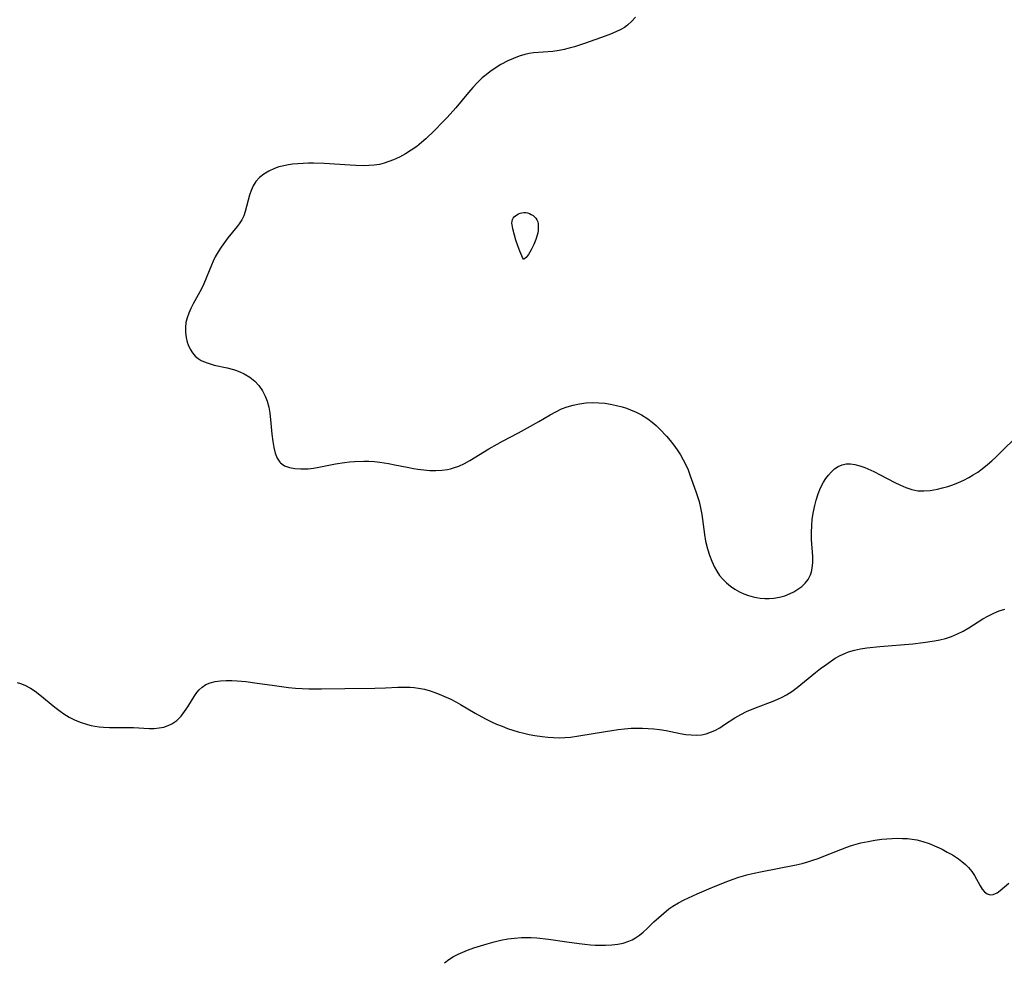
# Model space of a CAD drawing. Header units: metres. Extents: x 1073367 to 1082519, y 1569854 to 1574957.
# Tile 298 of 656: x 1077038 to 1077313, y 1572256 to 1572519. Entities that reach past the tile are written whole.
import ezdxf

# ---------------------------------------------------------------- set-up
doc = ezdxf.new("R2010")
doc.units = ezdxf.units.M
doc.layers.add('CGG_CurvaNivelLidar_v1', color=253, linetype='Continuous', lineweight=30)

msp = doc.modelspace()

# ---------------------------------------------------------------- linework, layer by layer
at = {"layer": 'CGG_CurvaNivelLidar_v1'}
for p, q in [((1077208.7127, 1572518.8318, 70.5), (1077207.5545, 1572517.7964, 70.5)), ((1077209.7626, 1572519.9974, 70.5), (1077208.7127, 1572518.8318, 70.5)), ((1077205.6972, 1572516.5698, 70.5), (1077204.2838, 1572515.855, 70.5)), ((1077206.6527, 1572517.1481, 70.5), (1077205.6972, 1572516.5698, 70.5)), ((1077207.5545, 1572517.7964, 70.5), (1077206.6527, 1572517.1481, 70.5)), ((1077201.2871, 1572514.6407, 70.5), (1077195.7636, 1572512.6828, 70.5)), ((1077202.8071, 1572515.2222, 70.5), (1077201.2871, 1572514.6407, 70.5)), ((1077204.2838, 1572515.855, 70.5), (1077202.8071, 1572515.2222, 70.5)), ((1077188.4102, 1572510.6777, 70.5), (1077186.6355, 1572510.4403, 70.5)), ((1077189.8346, 1572510.9502, 70.5), (1077188.4102, 1572510.6777, 70.5)), ((1077191.2511, 1572511.289, 70.5), (1077189.8346, 1572510.9502, 70.5)), ((1077192.7626, 1572511.7125, 70.5), (1077191.2511, 1572511.289, 70.5)), ((1077195.7636, 1572512.6828, 70.5), (1077192.7626, 1572511.7125, 70.5)), ((1077175.6842, 1572508.4585, 70.5), (1077174.1432, 1572507.7489, 70.5)), ((1077177.2473, 1572509.0783, 70.5), (1077175.6842, 1572508.4585, 70.5)), ((1077178.8445, 1572509.5669, 70.5), (1077177.2473, 1572509.0783, 70.5)), ((1077180.0569, 1572509.8229, 70.5), (1077178.8445, 1572509.5669, 70.5)), ((1077181.2892, 1572510.0005, 70.5), (1077180.0569, 1572509.8229, 70.5)), ((1077186.6355, 1572510.4403, 70.5), (1077181.2892, 1572510.0005, 70.5)), ((1077170.5581, 1572505.7785, 70.5), (1077169.0211, 1572504.7213, 70.5)), ((1077172.1571, 1572506.7257, 70.5), (1077170.5581, 1572505.7785, 70.5)), ((1077174.1432, 1572507.7489, 70.5), (1077172.1571, 1572506.7257, 70.5)), ((1077166.956, 1572502.9938, 70.5), (1077165.6322, 1572501.6894, 70.5)), ((1077167.9984, 1572503.9122, 70.5), (1077166.956, 1572502.9938, 70.5)), ((1077169.0211, 1572504.7213, 70.5), (1077167.9984, 1572503.9122, 70.5)), ((1077164.3601, 1572500.3143, 70.5), (1077163.1199, 1572498.8931, 70.5)), ((1077165.6322, 1572501.6894, 70.5), (1077164.3601, 1572500.3143, 70.5)), ((1077163.1199, 1572498.8931, 70.5), (1077159.5583, 1572494.6848, 70.5)), ((1077159.5583, 1572494.6848, 70.5), (1077157.1432, 1572491.9891, 70.5)), ((1077157.1432, 1572491.9891, 70.5), (1077155.9771, 1572490.7537, 70.5)), ((1077155.9771, 1572490.7537, 70.5), (1077153.6007, 1572488.3342, 70.5)), ((1077151.1896, 1572486.0248, 70.5), (1077149.9475, 1572484.9274, 70.5)), ((1077153.6007, 1572488.3342, 70.5), (1077151.1896, 1572486.0248, 70.5)), ((1077148.668, 1572483.889, 70.5), (1077147.1242, 1572482.7836, 70.5)), ((1077149.9475, 1572484.9274, 70.5), (1077148.668, 1572483.889, 70.5)), ((1077143.8661, 1572480.8982, 70.5), (1077142.1723, 1572480.1139, 70.5)), ((1077145.5198, 1572481.7891, 70.5), (1077143.8661, 1572480.8982, 70.5)), ((1077147.1242, 1572482.7836, 70.5), (1077145.5198, 1572481.7891, 70.5)), ((1077108.8516, 1572477.6946, 70.5), (1077107.292, 1572476.9953, 70.5)), ((1077110.1308, 1572478.1189, 70.5), (1077108.8516, 1572477.6946, 70.5)), ((1077111.4619, 1572478.4545, 70.5), (1077110.1308, 1572478.1189, 70.5)), ((1077112.8336, 1572478.7113, 70.5), (1077111.4619, 1572478.4545, 70.5)), ((1077113.9627, 1572478.8673, 70.5), (1077112.8336, 1572478.7113, 70.5)), ((1077115.411, 1572479.013, 70.5), (1077113.9627, 1572478.8673, 70.5)), ((1077116.8787, 1572479.1077, 70.5), (1077115.411, 1572479.013, 70.5)), ((1077118.3604, 1572479.1533, 70.5), (1077116.8787, 1572479.1077, 70.5)), ((1077119.8219, 1572479.1521, 70.5), (1077118.3604, 1572479.1533, 70.5)), ((1077122.7614, 1572479.0516, 70.5), (1077119.8219, 1572479.1521, 70.5)), ((1077130.0368, 1572478.5986, 70.5), (1077122.7614, 1572479.0516, 70.5)), ((1077131.6406, 1572478.5244, 70.5), (1077130.0368, 1572478.5986, 70.5)), ((1077133.7721, 1572478.4799, 70.5), (1077131.6406, 1572478.5244, 70.5)), ((1077135.2837, 1572478.5125, 70.5), (1077133.7721, 1572478.4799, 70.5)), ((1077136.7749, 1572478.6276, 70.5), (1077135.2837, 1572478.5125, 70.5)), ((1077138.2398, 1572478.8523, 70.5), (1077136.7749, 1572478.6276, 70.5)), ((1077139.5741, 1572479.1791, 70.5), (1077138.2398, 1572478.8523, 70.5)), ((1077140.8838, 1572479.6058, 70.5), (1077139.5741, 1572479.1791, 70.5)), ((1077142.1723, 1572480.1139, 70.5), (1077140.8838, 1572479.6058, 70.5)), ((1077104.7037, 1572475.1591, 70.5), (1077103.7048, 1572474.0573, 70.5)), ((1077105.871, 1572476.1245, 70.5), (1077104.7037, 1572475.1591, 70.5)), ((1077107.292, 1572476.9953, 70.5), (1077105.871, 1572476.1245, 70.5)), ((1077102.9009, 1572472.8308, 70.5), (1077102.3434, 1572471.5905, 70.5)), ((1077103.7048, 1572474.0573, 70.5), (1077102.9009, 1572472.8308, 70.5)), ((1077101.9107, 1572470.2801, 70.5), (1077100.7025, 1572465.654, 70.5)), ((1077102.3434, 1572471.5905, 70.5), (1077101.9107, 1572470.2801, 70.5)), ((1077100.2821, 1572464.4333, 70.5), (1077099.7387, 1572463.3109, 70.5)), ((1077100.7025, 1572465.654, 70.5), (1077100.2821, 1572464.4333, 70.5)), ((1077175.3826, 1572463.3947, 70.5), (1077175.596, 1572463.7869, 70.5)), ((1077175.596, 1572463.7869, 70.5), (1077175.8924, 1572464.1406, 70.5)), ((1077175.8924, 1572464.1406, 70.5), (1077176.2516, 1572464.4586, 70.5)), ((1077176.2516, 1572464.4586, 70.5), (1077176.6577, 1572464.741, 70.5)), ((1077176.6577, 1572464.741, 70.5), (1077177.0983, 1572464.9846, 70.5)), ((1077177.0983, 1572464.9846, 70.5), (1077177.5651, 1572465.1836, 70.5)), ((1077177.5651, 1572465.1836, 70.5), (1077178.0497, 1572465.3267, 70.5)), ((1077178.0497, 1572465.3267, 70.5), (1077178.5466, 1572465.3992, 70.5)), ((1077178.5466, 1572465.3992, 70.5), (1077179.0867, 1572465.3844, 70.5)), ((1077179.0867, 1572465.3844, 70.5), (1077179.6249, 1572465.2843, 70.5)), ((1077179.6249, 1572465.2843, 70.5), (1077180.1507, 1572465.1107, 70.5)), ((1077180.1507, 1572465.1107, 70.5), (1077180.6625, 1572464.866, 70.5)), ((1077180.6625, 1572464.866, 70.5), (1077181.1411, 1572464.5635, 70.5)), ((1077181.1411, 1572464.5635, 70.5), (1077181.5755, 1572464.2105, 70.5)), ((1077181.5755, 1572464.2105, 70.5), (1077181.9507, 1572463.8094, 70.5)), ((1077181.9507, 1572463.8094, 70.5), (1077182.2468, 1572463.358, 70.5)), ((1077098.494, 1572461.4529, 70.5), (1077095.9008, 1572458.2886, 70.5)), ((1077099.0668, 1572462.2342, 70.5), (1077098.494, 1572461.4529, 70.5)), ((1077099.7387, 1572463.3109, 70.5), (1077099.0668, 1572462.2342, 70.5)), ((1077175.2394, 1572462.442, 70.5), (1077175.2653, 1572462.9371, 70.5)), ((1077175.2813, 1572461.9185, 70.5), (1077175.2394, 1572462.442, 70.5)), ((1077175.2653, 1572462.9371, 70.5), (1077175.3826, 1572463.3947, 70.5)), ((1077175.494, 1572460.8112, 70.5), (1077175.2813, 1572461.9185, 70.5)), ((1077182.2468, 1572463.358, 70.5), (1077182.4552, 1572462.8244, 70.5)), ((1077182.4552, 1572462.8244, 70.5), (1077182.5726, 1572462.2454, 70.5)), ((1077182.5726, 1572462.2454, 70.5), (1077182.6188, 1572461.635, 70.5)), ((1077182.6188, 1572461.635, 70.5), (1077182.6069, 1572461.0041, 70.5)), ((1077095.9008, 1572458.2886, 70.5), (1077094.9181, 1572457.0367, 70.5)), ((1077175.9649, 1572459.0336, 70.5), (1077175.494, 1572460.8112, 70.5)), ((1077176.3781, 1572457.6756, 70.5), (1077175.9649, 1572459.0336, 70.5)), ((1077182.2845, 1572459.0955, 70.5), (1077181.896, 1572457.8637, 70.5)), ((1077182.4342, 1572459.7143, 70.5), (1077182.2845, 1572459.0955, 70.5)), ((1077182.5445, 1572460.3615, 70.5), (1077182.4342, 1572459.7143, 70.5)), ((1077182.6069, 1572461.0041, 70.5), (1077182.5445, 1572460.3615, 70.5)), ((1077093.9961, 1572455.7461, 70.5), (1077093.1384, 1572454.4007, 70.5)), ((1077094.9181, 1572457.0367, 70.5), (1077093.9961, 1572455.7461, 70.5)), ((1077176.9062, 1572456.1036, 70.5), (1077176.3781, 1572457.6756, 70.5)), ((1077177.4747, 1572454.5605, 70.5), (1077176.9062, 1572456.1036, 70.5)), ((1077181.3404, 1572456.4827, 70.5), (1077180.644, 1572455.0011, 70.5)), ((1077181.896, 1572457.8637, 70.5), (1077181.3404, 1572456.4827, 70.5)), ((1077092.3608, 1572453.0017, 70.5), (1077091.7963, 1572451.8288, 70.5)), ((1077093.1384, 1572454.4007, 70.5), (1077092.3608, 1572453.0017, 70.5)), ((1077178.0146, 1572453.2706, 70.5), (1077177.4747, 1572454.5605, 70.5)), ((1077178.2419, 1572452.8006, 70.5), (1077178.0146, 1572453.2706, 70.5)), ((1077178.5, 1572452.3849, 70.5), (1077178.2419, 1572452.8006, 70.5)), ((1077179.2201, 1572452.8387, 70.5), (1077178.7392, 1572452.4446, 70.5)), ((1077179.5047, 1572453.1542, 70.5), (1077179.2201, 1572452.8387, 70.5)), ((1077179.8907, 1572453.6799, 70.5), (1077179.5047, 1572453.1542, 70.5)), ((1077180.273, 1572454.3058, 70.5), (1077179.8907, 1572453.6799, 70.5)), ((1077180.644, 1572455.0011, 70.5), (1077180.273, 1572454.3058, 70.5)), ((1077091.2746, 1572450.631, 70.5), (1077089.1574, 1572445.4931, 70.5)), ((1077091.7963, 1572451.8288, 70.5), (1077091.2746, 1572450.631, 70.5)), ((1077178.5781, 1572452.3716, 70.5), (1077178.5, 1572452.3849, 70.5)), ((1077178.7392, 1572452.4446, 70.5), (1077178.5781, 1572452.3716, 70.5)), ((1077089.1574, 1572445.4931, 70.5), (1077088.5083, 1572444.1034, 70.5)), ((1077088.0493, 1572443.2202, 70.5), (1077086.1637, 1572439.8971, 70.5)), ((1077088.5083, 1572444.1034, 70.5), (1077088.0493, 1572443.2202, 70.5)), ((1077086.1637, 1572439.8971, 70.5), (1077085.4928, 1572438.6091, 70.5)), ((1077084.913, 1572437.2964, 70.5), (1077084.4671, 1572435.9678, 70.5)), ((1077085.4928, 1572438.6091, 70.5), (1077084.913, 1572437.2964, 70.5)), ((1077084.1594, 1572434.6169, 70.5), (1077084.0014, 1572433.2578, 70.5)), ((1077084.4671, 1572435.9678, 70.5), (1077084.1594, 1572434.6169, 70.5)), ((1077084.0014, 1572433.2578, 70.5), (1077084.008, 1572431.858, 70.5)), ((1077084.008, 1572431.858, 70.5), (1077084.1767, 1572430.483, 70.5)), ((1077084.1767, 1572430.483, 70.5), (1077084.4977, 1572429.153, 70.5)), ((1077084.4977, 1572429.153, 70.5), (1077084.7715, 1572428.362, 70.5)), ((1077084.7715, 1572428.362, 70.5), (1077085.2947, 1572427.2229, 70.5)), ((1077085.2947, 1572427.2229, 70.5), (1077085.952, 1572426.1796, 70.5)), ((1077085.952, 1572426.1796, 70.5), (1077086.7561, 1572425.2604, 70.5)), ((1077086.7561, 1572425.2604, 70.5), (1077087.5324, 1572424.6181, 70.5)), ((1077087.5324, 1572424.6181, 70.5), (1077088.4008, 1572424.0717, 70.5)), ((1077088.4008, 1572424.0717, 70.5), (1077089.0804, 1572423.7304, 70.5)), ((1077089.0804, 1572423.7304, 70.5), (1077090.3273, 1572423.2435, 70.5)), ((1077090.3273, 1572423.2435, 70.5), (1077092.0406, 1572422.7712, 70.5)), ((1077092.0406, 1572422.7712, 70.5), (1077095.6266, 1572422.0114, 70.5)), ((1077095.6266, 1572422.0114, 70.5), (1077097.4084, 1572421.5388, 70.5)), ((1077097.4084, 1572421.5388, 70.5), (1077098.0364, 1572421.3286, 70.5)), ((1077098.0364, 1572421.3286, 70.5), (1077099.2454, 1572420.8499, 70.5)), ((1077099.2454, 1572420.8499, 70.5), (1077100.4123, 1572420.2917, 70.5)), ((1077100.4123, 1572420.2917, 70.5), (1077101.9644, 1572419.3724, 70.5)), ((1077101.9644, 1572419.3724, 70.5), (1077103.3635, 1572418.2723, 70.5)), ((1077103.3635, 1572418.2723, 70.5), (1077104.5289, 1572417.0082, 70.5)), ((1077104.5289, 1572417.0082, 70.5), (1077105.5111, 1572415.5787, 70.5)), ((1077105.5111, 1572415.5787, 70.5), (1077106.3153, 1572414.0186, 70.5)), ((1077106.3153, 1572414.0186, 70.5), (1077106.8306, 1572412.6709, 70.5)), ((1077106.8306, 1572412.6709, 70.5), (1077107.2714, 1572411, 70.5)), ((1077190.6614, 1572411.0957, 70.5), (1077192.3925, 1572411.5875, 70.5)), ((1077192.3925, 1572411.5875, 70.5), (1077194.1626, 1572411.943, 70.5)), ((1077194.1626, 1572411.943, 70.5), (1077195.9592, 1572412.1713, 70.5)), ((1077195.9592, 1572412.1713, 70.5), (1077197.7713, 1572412.2706, 70.5)), ((1077197.7713, 1572412.2706, 70.5), (1077199.5057, 1572412.2328, 70.5)), ((1077199.5057, 1572412.2328, 70.5), (1077201.1658, 1572412.0778, 70.5)), ((1077201.1658, 1572412.0778, 70.5), (1077202.8196, 1572411.8244, 70.5)), ((1077202.8196, 1572411.8244, 70.5), (1077204.4607, 1572411.4828, 70.5)), ((1077107.2714, 1572411, 70.5), (1077107.5739, 1572409.2676, 70.5)), ((1077107.5739, 1572409.2676, 70.5), (1077107.7868, 1572407.4993, 70.5)), ((1077182.7852, 1572406.9736, 70.5), (1077185.9097, 1572408.8298, 70.5)), ((1077185.9097, 1572408.8298, 70.5), (1077187.4867, 1572409.7172, 70.5)), ((1077187.4867, 1572409.7172, 70.5), (1077189.0998, 1572410.501, 70.5)), ((1077189.0998, 1572410.501, 70.5), (1077190.6614, 1572411.0957, 70.5)), ((1077204.4607, 1572411.4828, 70.5), (1077206.0818, 1572411.0563, 70.5)), ((1077206.0818, 1572411.0563, 70.5), (1077207.2358, 1572410.6936, 70.5)), ((1077207.2358, 1572410.6936, 70.5), (1077208.3712, 1572410.2836, 70.5)), ((1077208.3712, 1572410.2836, 70.5), (1077209.9461, 1572409.6146, 70.5)), ((1077209.9461, 1572409.6146, 70.5), (1077211.4637, 1572408.8409, 70.5)), ((1077211.4637, 1572408.8409, 70.5), (1077213.2624, 1572407.7064, 70.5)), ((1077107.7868, 1572407.4993, 70.5), (1077108.1579, 1572403.4506, 70.5)), ((1077179.6242, 1572405.1672, 70.5), (1077182.7852, 1572406.9736, 70.5)), ((1077213.2624, 1572407.7064, 70.5), (1077214.4209, 1572406.814, 70.5)), ((1077214.4209, 1572406.814, 70.5), (1077215.5283, 1572405.8479, 70.5)), ((1077108.1579, 1572403.4506, 70.5), (1077108.4014, 1572401.3474, 70.5)), ((1077172.5649, 1572401.4799, 70.5), (1077177.0666, 1572403.7945, 70.5)), ((1077177.0666, 1572403.7945, 70.5), (1077179.6242, 1572405.1672, 70.5)), ((1077215.5283, 1572405.8479, 70.5), (1077216.5948, 1572404.8261, 70.5)), ((1077216.5948, 1572404.8261, 70.5), (1077218.4163, 1572402.908, 70.5)), ((1077310.4497, 1572397.0158, 70.5), (1077317.7281, 1572404.2283, 70.5)), ((1077108.4014, 1572401.3474, 70.5), (1077108.6799, 1572399.6688, 70.5)), ((1077168.8019, 1572399.3803, 70.5), (1077171.0809, 1572400.6851, 70.5)), ((1077171.0809, 1572400.6851, 70.5), (1077172.5649, 1572401.4799, 70.5)), ((1077218.4163, 1572402.908, 70.5), (1077219.481, 1572401.6652, 70.5)), ((1077219.481, 1572401.6652, 70.5), (1077220.4922, 1572400.3771, 70.5)), ((1077108.6799, 1572399.6688, 70.5), (1077109.0702, 1572398.1136, 70.5)), ((1077109.0702, 1572398.1136, 70.5), (1077109.6232, 1572396.7341, 70.5)), ((1077163.4769, 1572396.1031, 70.5), (1077168.8019, 1572399.3803, 70.5)), ((1077220.4922, 1572400.3771, 70.5), (1077221.4445, 1572399.0472, 70.5)), ((1077221.4445, 1572399.0472, 70.5), (1077222.3288, 1572397.6757, 70.5)), ((1077109.6232, 1572396.7341, 70.5), (1077110.4029, 1572395.5969, 70.5)), ((1077110.4029, 1572395.5969, 70.5), (1077110.4983, 1572395.4976, 70.5)), ((1077110.4983, 1572395.4976, 70.5), (1077110.6171, 1572395.3829, 70.5)), ((1077110.6171, 1572395.3829, 70.5), (1077111.7372, 1572394.623, 70.5)), ((1077121.2745, 1572394.2329, 70.5), (1077125.8965, 1572395.1769, 70.5)), ((1077125.8965, 1572395.1769, 70.5), (1077128.4129, 1572395.563, 70.5)), ((1077128.4129, 1572395.563, 70.5), (1077129.8075, 1572395.704, 70.5)), ((1077129.8075, 1572395.704, 70.5), (1077131.2078, 1572395.7999, 70.5)), ((1077131.2078, 1572395.7999, 70.5), (1077133.8929, 1572395.8748, 70.5)), ((1077133.8929, 1572395.8748, 70.5), (1077135.2356, 1572395.8513, 70.5)), ((1077135.2356, 1572395.8513, 70.5), (1077136.7968, 1572395.7637, 70.5)), ((1077136.7968, 1572395.7637, 70.5), (1077138.3526, 1572395.6107, 70.5)), ((1077138.3526, 1572395.6107, 70.5), (1077139.5741, 1572395.4444, 70.5)), ((1077139.5741, 1572395.4444, 70.5), (1077140.7902, 1572395.2426, 70.5)), ((1077140.7902, 1572395.2426, 70.5), (1077142.5269, 1572394.9045, 70.5)), ((1077160.4338, 1572394.5286, 70.5), (1077161.9702, 1572395.2605, 70.5)), ((1077161.9702, 1572395.2605, 70.5), (1077163.4769, 1572396.1031, 70.5)), ((1077222.3288, 1572397.6757, 70.5), (1077223.1111, 1572396.3056, 70.5)), ((1077223.1111, 1572396.3056, 70.5), (1077223.8182, 1572394.9011, 70.5)), ((1077267.5097, 1572394.9119, 70.5), (1077268.6507, 1572395.1564, 70.5)), ((1077268.6507, 1572395.1564, 70.5), (1077269.8261, 1572395.1704, 70.5)), ((1077269.8261, 1572395.1704, 70.5), (1077271.037, 1572394.9933, 70.5)), ((1077271.037, 1572394.9933, 70.5), (1077272.4533, 1572394.6087, 70.5)), ((1077308.1346, 1572394.9325, 70.5), (1077309.3062, 1572395.9544, 70.5)), ((1077309.3062, 1572395.9544, 70.5), (1077310.4497, 1572397.0158, 70.5)), ((1077111.7372, 1572394.623, 70.5), (1077113.0824, 1572394.122, 70.5)), ((1077113.0824, 1572394.122, 70.5), (1077114.5912, 1572393.8304, 70.5)), ((1077114.5912, 1572393.8304, 70.5), (1077116.2156, 1572393.7159, 70.5)), ((1077116.2156, 1572393.7159, 70.5), (1077118.2956, 1572393.7916, 70.5)), ((1077118.2956, 1572393.7916, 70.5), (1077119.7644, 1572393.9701, 70.5)), ((1077119.7644, 1572393.9701, 70.5), (1077121.2745, 1572394.2329, 70.5)), ((1077142.5269, 1572394.9045, 70.5), (1077145.9796, 1572394.1696, 70.5)), ((1077145.9796, 1572394.1696, 70.5), (1077147.702, 1572393.8363, 70.5)), ((1077147.702, 1572393.8363, 70.5), (1077148.9282, 1572393.6378, 70.5)), ((1077148.9282, 1572393.6378, 70.5), (1077150.6202, 1572393.4346, 70.5)), ((1077150.6202, 1572393.4346, 70.5), (1077152.3065, 1572393.3171, 70.5)), ((1077152.3065, 1572393.3171, 70.5), (1077153.98, 1572393.2922, 70.5)), ((1077153.98, 1572393.2922, 70.5), (1077155.6326, 1572393.3737, 70.5)), ((1077155.6326, 1572393.3737, 70.5), (1077157.2548, 1572393.5826, 70.5)), ((1077157.2548, 1572393.5826, 70.5), (1077158.1231, 1572393.7613, 70.5)), ((1077158.1231, 1572393.7613, 70.5), (1077158.9492, 1572393.9859, 70.5)), ((1077158.9492, 1572393.9859, 70.5), (1077160.4338, 1572394.5286, 70.5)), ((1077223.8182, 1572394.9011, 70.5), (1077224.4475, 1572393.4672, 70.5)), ((1077224.4475, 1572393.4672, 70.5), (1077225.0665, 1572391.8312, 70.5)), ((1077263.6584, 1572391.9782, 70.5), (1077264.4218, 1572392.8496, 70.5)), ((1077264.4218, 1572392.8496, 70.5), (1077265.3872, 1572393.7384, 70.5)), ((1077265.3872, 1572393.7384, 70.5), (1077266.4334, 1572394.4455, 70.5)), ((1077266.4334, 1572394.4455, 70.5), (1077267.5097, 1572394.9119, 70.5)), ((1077272.4533, 1572394.6087, 70.5), (1077273.8948, 1572394.0802, 70.5)), ((1077273.8948, 1572394.0802, 70.5), (1077276.333, 1572392.9967, 70.5)), ((1077276.333, 1572392.9967, 70.5), (1077278.1757, 1572392.0872, 70.5)), ((1077304.1579, 1572392.0417, 70.5), (1077305.4127, 1572392.8618, 70.5)), ((1077305.4127, 1572392.8618, 70.5), (1077306.6343, 1572393.7398, 70.5)), ((1077306.6343, 1572393.7398, 70.5), (1077308.1346, 1572394.9325, 70.5)), ((1077225.0665, 1572391.8312, 70.5), (1077226.6478, 1572387.4319, 70.5)), ((1077261.5058, 1572388.4187, 70.5), (1077262.303, 1572389.9811, 70.5)), ((1077262.303, 1572389.9811, 70.5), (1077262.9504, 1572391.0183, 70.5)), ((1077262.9504, 1572391.0183, 70.5), (1077263.6584, 1572391.9782, 70.5)), ((1077278.1757, 1572392.0872, 70.5), (1077282.2729, 1572389.9336, 70.5)), ((1077282.2729, 1572389.9336, 70.5), (1077283.6605, 1572389.2533, 70.5)), ((1077298.4304, 1572389.3152, 70.5), (1077300.0057, 1572389.914, 70.5)), ((1077300.0057, 1572389.914, 70.5), (1077301.5507, 1572390.5995, 70.5)), ((1077301.5507, 1572390.5995, 70.5), (1077302.8707, 1572391.2847, 70.5)), ((1077302.8707, 1572391.2847, 70.5), (1077304.1579, 1572392.0417, 70.5)), ((1077226.6478, 1572387.4319, 70.5), (1077227.1207, 1572386.044, 70.5)), ((1077260.2424, 1572385.0222, 70.5), (1077260.8225, 1572386.7566, 70.5)), ((1077260.8225, 1572386.7566, 70.5), (1077261.5058, 1572388.4187, 70.5)), ((1077283.6605, 1572389.2533, 70.5), (1077285.3136, 1572388.5435, 70.5)), ((1077285.3136, 1572388.5435, 70.5), (1077286.9815, 1572387.9863, 70.5)), ((1077286.9815, 1572387.9863, 70.5), (1077288.6688, 1572387.6429, 70.5)), ((1077288.6688, 1572387.6429, 70.5), (1077290.387, 1572387.5625, 70.5)), ((1077290.387, 1572387.5625, 70.5), (1077292.1223, 1572387.7036, 70.5)), ((1077292.1223, 1572387.7036, 70.5), (1077293.1317, 1572387.8642, 70.5)), ((1077293.1317, 1572387.8642, 70.5), (1077294.1437, 1572388.0702, 70.5)), ((1077294.1437, 1572388.0702, 70.5), (1077295.5759, 1572388.4238, 70.5)), ((1077295.5759, 1572388.4238, 70.5), (1077297.0067, 1572388.8408, 70.5)), ((1077297.0067, 1572388.8408, 70.5), (1077298.4304, 1572389.3152, 70.5)), ((1077227.1207, 1572386.044, 70.5), (1077227.5424, 1572384.6364, 70.5)), ((1077227.5424, 1572384.6364, 70.5), (1077227.9701, 1572382.8189, 70.5)), ((1077259.8389, 1572383.5393, 70.5), (1077260.2424, 1572385.0222, 70.5)), ((1077227.9701, 1572382.8189, 70.5), (1077228.2878, 1572380.9826, 70.5)), ((1077259.1761, 1572379.6269, 70.5), (1077259.3984, 1572381.3204, 70.5)), ((1077259.3984, 1572381.3204, 70.5), (1077259.8389, 1572383.5393, 70.5)), ((1077228.2878, 1572380.9826, 70.5), (1077229.0281, 1572375.3888, 70.5)), ((1077259.0335, 1572377.9215, 70.5), (1077259.1761, 1572379.6269, 70.5)), ((1077258.96, 1572375.9553, 70.5), (1077259.0335, 1572377.9215, 70.5)), ((1077258.9835, 1572374.0024, 70.5), (1077258.96, 1572375.9553, 70.5)), ((1077229.0281, 1572375.3888, 70.5), (1077229.3485, 1572373.5367, 70.5)), ((1077229.3485, 1572373.5367, 70.5), (1077229.8654, 1572371.381, 70.5)), ((1077259.289, 1572369.22, 70.5), (1077258.9835, 1572374.0024, 70.5)), ((1077229.8654, 1572371.381, 70.5), (1077230.4097, 1572369.6343, 70.5)), ((1077230.4097, 1572369.6343, 70.5), (1077231.0579, 1572367.9377, 70.5)), ((1077231.0579, 1572367.9377, 70.5), (1077231.818, 1572366.3083, 70.5)), ((1077259.1794, 1572365.9431, 70.5), (1077259.3118, 1572367.5468, 70.5)), ((1077259.3118, 1572367.5468, 70.5), (1077259.289, 1572369.22, 70.5)), ((1077231.818, 1572366.3083, 70.5), (1077232.4946, 1572365.1073, 70.5)), ((1077232.4946, 1572365.1073, 70.5), (1077233.2622, 1572363.9759, 70.5)), ((1077258.6854, 1572364.0771, 70.5), (1077258.9842, 1572364.9869, 70.5)), ((1077258.9842, 1572364.9869, 70.5), (1077259.1794, 1572365.9431, 70.5)), ((1077233.2622, 1572363.9759, 70.5), (1077234.1695, 1572362.888, 70.5)), ((1077234.1695, 1572362.888, 70.5), (1077235.1772, 1572361.892, 70.5)), ((1077257.1863, 1572361.7631, 70.5), (1077258.0309, 1572362.8281, 70.5)), ((1077258.0309, 1572362.8281, 70.5), (1077258.6854, 1572364.0771, 70.5)), ((1077235.1772, 1572361.892, 70.5), (1077236.2728, 1572360.9892, 70.5)), ((1077236.2728, 1572360.9892, 70.5), (1077237.5283, 1572360.1329, 70.5)), ((1077237.5283, 1572360.1329, 70.5), (1077238.8566, 1572359.387, 70.5)), ((1077238.8566, 1572359.387, 70.5), (1077240.0899, 1572358.8178, 70.5)), ((1077252.9667, 1572358.8833, 70.5), (1077253.9955, 1572359.393, 70.5)), ((1077253.9955, 1572359.393, 70.5), (1077255.1635, 1572360.0893, 70.5)), ((1077255.1635, 1572360.0893, 70.5), (1077256.2359, 1572360.8772, 70.5)), ((1077256.2359, 1572360.8772, 70.5), (1077257.1863, 1572361.7631, 70.5)), ((1077240.0899, 1572358.8178, 70.5), (1077241.3609, 1572358.3422, 70.5)), ((1077241.3609, 1572358.3422, 70.5), (1077242.662, 1572357.9686, 70.5)), ((1077242.662, 1572357.9686, 70.5), (1077243.6291, 1572357.7648, 70.5)), ((1077243.6291, 1572357.7648, 70.5), (1077244.6042, 1572357.6161, 70.5)), ((1077244.6042, 1572357.6161, 70.5), (1077245.8782, 1572357.4996, 70.5)), ((1077245.8782, 1572357.4996, 70.5), (1077247.1494, 1572357.4777, 70.5)), ((1077247.1494, 1572357.4777, 70.5), (1077248.4091, 1572357.5648, 70.5)), ((1077248.4091, 1572357.5648, 70.5), (1077249.9771, 1572357.8471, 70.5)), ((1077249.9771, 1572357.8471, 70.5), (1077251.5011, 1572358.2959, 70.5)), ((1077251.5011, 1572358.2959, 70.5), (1077252.9667, 1572358.8833, 70.5)), ((1077309.9161, 1572353.4041, 70), (1077311.436, 1572354.013, 70)), ((1077311.436, 1572354.013, 70), (1077312.9931, 1572354.5308, 70)), ((1077302.9121, 1572349.2747, 70), (1077306.862, 1572351.7773, 70)), ((1077306.862, 1572351.7773, 70), (1077308.201, 1572352.5572, 70)), ((1077308.201, 1572352.5572, 70), (1077309.1176, 1572353.0331, 70)), ((1077309.1176, 1572353.0331, 70), (1077309.9161, 1572353.4041, 70)), ((1077299.7535, 1572347.5854, 70), (1077301.3553, 1572348.3864, 70)), ((1077301.3553, 1572348.3864, 70), (1077302.9121, 1572349.2747, 70)), ((1077290.1488, 1572345.1963, 70), (1077293.2927, 1572345.6511, 70)), ((1077293.2927, 1572345.6511, 70), (1077294.8373, 1572345.9504, 70)), ((1077294.8373, 1572345.9504, 70), (1077296.3553, 1572346.3258, 70)), ((1077296.3553, 1572346.3258, 70), (1077298.1031, 1572346.895, 70)), ((1077298.1031, 1572346.895, 70), (1077299.7535, 1572347.5854, 70)), ((1077269.3102, 1572342.5975, 70), (1077270.9735, 1572343.0891, 70)), ((1077270.9735, 1572343.0891, 70), (1077272.6866, 1572343.4514, 70)), ((1077272.6866, 1572343.4514, 70), (1077274.4364, 1572343.7213, 70)), ((1077274.4364, 1572343.7213, 70), (1077278.0078, 1572344.0998, 70)), ((1077278.0078, 1572344.0998, 70), (1077287.2529, 1572344.8701, 70)), ((1077287.2529, 1572344.8701, 70), (1077290.1488, 1572345.1963, 70)), ((1077264.2468, 1572339.9238, 70), (1077265.6041, 1572340.7947, 70)), ((1077265.6041, 1572340.7947, 70), (1077266.9944, 1572341.5826, 70)), ((1077266.9944, 1572341.5826, 70), (1077268.4289, 1572342.2596, 70)), ((1077268.4289, 1572342.2596, 70), (1077269.3102, 1572342.5975, 70)), ((1077260.0727, 1572336.8367, 70), (1077261.4837, 1572337.9331, 70)), ((1077261.4837, 1572337.9331, 70), (1077262.9135, 1572338.9929, 70)), ((1077262.9135, 1572338.9929, 70), (1077264.2468, 1572339.9238, 70)), ((1077092.3497, 1572334.3042, 70), (1077093.8306, 1572334.5113, 70)), ((1077093.8306, 1572334.5113, 70), (1077095.3797, 1572334.6034, 70)), ((1077095.3797, 1572334.6034, 70), (1077096.9783, 1572334.5945, 70)), ((1077096.9783, 1572334.5945, 70), (1077098.4571, 1572334.5095, 70)), ((1077098.4571, 1572334.5095, 70), (1077100.9237, 1572334.2655, 70)), ((1077254.901, 1572332.6167, 70), (1077260.0727, 1572336.8367, 70)), ((1077037.0028, 1572333.9898, 70), (1077037.8922, 1572333.7762, 70)), ((1077037.8922, 1572333.7762, 70), (1077039.1746, 1572333.3058, 70)), ((1077039.1746, 1572333.3058, 70), (1077040.7397, 1572332.4837, 70)), ((1077040.7397, 1572332.4837, 70), (1077042.0548, 1572331.6027, 70)), ((1077087.2267, 1572331.2489, 70), (1077087.8755, 1572332.016, 70)), ((1077087.8755, 1572332.016, 70), (1077088.6481, 1572332.7423, 70)), ((1077088.6481, 1572332.7423, 70), (1077089.7022, 1572333.443, 70)), ((1077089.7022, 1572333.443, 70), (1077090.9607, 1572333.9597, 70)), ((1077090.9607, 1572333.9597, 70), (1077092.3497, 1572334.3042, 70)), ((1077100.9237, 1572334.2655, 70), (1077104.0598, 1572333.8569, 70)), ((1077104.0598, 1572333.8569, 70), (1077108.8917, 1572333.1622, 70)), ((1077108.8917, 1572333.1622, 70), (1077112.7733, 1572332.6682, 70)), ((1077112.7733, 1572332.6682, 70), (1077114.7187, 1572332.4682, 70)), ((1077114.7187, 1572332.4682, 70), (1077116.6669, 1572332.3234, 70)), ((1077116.6669, 1572332.3234, 70), (1077118.4765, 1572332.2496, 70)), ((1077118.4765, 1572332.2496, 70), (1077122.0003, 1572332.2297, 70)), ((1077122.0003, 1572332.2297, 70), (1077128.5062, 1572332.3576, 70)), ((1077128.5062, 1572332.3576, 70), (1077136.8927, 1572332.3972, 70)), ((1077136.8927, 1572332.3972, 70), (1077139.9196, 1572332.517, 70)), ((1077139.9196, 1572332.517, 70), (1077143.3883, 1572332.7089, 70)), ((1077143.3883, 1572332.7089, 70), (1077145.101, 1572332.7593, 70)), ((1077145.101, 1572332.7593, 70), (1077146.7951, 1572332.7329, 70)), ((1077146.7951, 1572332.7329, 70), (1077147.9464, 1572332.6481, 70)), ((1077147.9464, 1572332.6481, 70), (1077149.1349, 1572332.4807, 70)), ((1077149.1349, 1572332.4807, 70), (1077150.7676, 1572332.1281, 70)), ((1077150.7676, 1572332.1281, 70), (1077152.387, 1572331.6648, 70)), ((1077253.4416, 1572331.5431, 70), (1077254.901, 1572332.6167, 70)), ((1077042.0548, 1572331.6027, 70), (1077043.3363, 1572330.6173, 70)), ((1077043.3363, 1572330.6173, 70), (1077047.4757, 1572327.1618, 70)), ((1077084.648, 1572327.2031, 70), (1077085.9554, 1572329.3699, 70)), ((1077085.9554, 1572329.3699, 70), (1077086.6245, 1572330.4127, 70)), ((1077086.6245, 1572330.4127, 70), (1077087.2267, 1572331.2489, 70)), ((1077152.387, 1572331.6648, 70), (1077153.9938, 1572331.1151, 70)), ((1077153.9938, 1572331.1151, 70), (1077155.5878, 1572330.497, 70)), ((1077155.5878, 1572330.497, 70), (1077156.8996, 1572329.939, 70)), ((1077156.8996, 1572329.939, 70), (1077158.1954, 1572329.3334, 70)), ((1077158.1954, 1572329.3334, 70), (1077159.5308, 1572328.6412, 70)), ((1077248.2696, 1572328.8253, 70), (1077249.5174, 1572329.3525, 70)), ((1077249.5174, 1572329.3525, 70), (1077250.7395, 1572329.9299, 70)), ((1077250.7395, 1572329.9299, 70), (1077251.9265, 1572330.5726, 70)), ((1077251.9265, 1572330.5726, 70), (1077253.4416, 1572331.5431, 70)), ((1077047.4757, 1572327.1618, 70), (1077048.9657, 1572326.0153, 70)), ((1077083.7825, 1572325.8754, 70), (1077084.648, 1572327.2031, 70)), ((1077159.5308, 1572328.6412, 70), (1077160.8497, 1572327.9043, 70)), ((1077160.8497, 1572327.9043, 70), (1077164.9714, 1572325.4841, 70)), ((1077240.7453, 1572325.8797, 70), (1077243.3357, 1572326.961, 70)), ((1077243.3357, 1572326.961, 70), (1077248.2696, 1572328.8253, 70)), ((1077048.9657, 1572326.0153, 70), (1077050.0201, 1572325.2829, 70)), ((1077050.0201, 1572325.2829, 70), (1077051.5519, 1572324.3461, 70)), ((1077051.5519, 1572324.3461, 70), (1077053.1957, 1572323.5095, 70)), ((1077053.1957, 1572323.5095, 70), (1077054.8953, 1572322.8077, 70)), ((1077081.6106, 1572323.4515, 70), (1077082.8227, 1572324.6388, 70)), ((1077082.8227, 1572324.6388, 70), (1077083.7825, 1572325.8754, 70)), ((1077164.9714, 1572325.4841, 70), (1077167.8204, 1572323.8956, 70)), ((1077167.8204, 1572323.8956, 70), (1077169.5034, 1572323.0585, 70)), ((1077234.6596, 1572322.2459, 70), (1077237.5036, 1572324.1512, 70)), ((1077237.5036, 1572324.1512, 70), (1077238.3362, 1572324.6535, 70)), ((1077238.3362, 1572324.6535, 70), (1077239.1929, 1572325.1256, 70)), ((1077239.1929, 1572325.1256, 70), (1077240.7453, 1572325.8797, 70)), ((1077054.8953, 1572322.8077, 70), (1077056.6416, 1572322.2482, 70)), ((1077056.6416, 1572322.2482, 70), (1077057.6489, 1572322, 70)), ((1077057.6489, 1572322, 70), (1077058.6671, 1572321.8026, 70)), ((1077058.6671, 1572321.8026, 70), (1077059.8829, 1572321.6337, 70)), ((1077059.8829, 1572321.6337, 70), (1077061.107, 1572321.5283, 70)), ((1077061.107, 1572321.5283, 70), (1077062.7688, 1572321.4701, 70)), ((1077062.7688, 1572321.4701, 70), (1077067.7613, 1572321.4867, 70)), ((1077067.7613, 1572321.4867, 70), (1077069.4751, 1572321.429, 70)), ((1077069.4751, 1572321.429, 70), (1077073.889, 1572321.194, 70)), ((1077073.889, 1572321.194, 70), (1077075.3119, 1572321.2072, 70)), ((1077075.3119, 1572321.2072, 70), (1077076.6798, 1572321.3276, 70)), ((1077076.6798, 1572321.3276, 70), (1077077.9994, 1572321.586, 70)), ((1077077.9994, 1572321.586, 70), (1077079.1505, 1572321.9673, 70)), ((1077079.1505, 1572321.9673, 70), (1077080.2345, 1572322.4912, 70)), ((1077080.2345, 1572322.4912, 70), (1077081.6106, 1572323.4515, 70)), ((1077169.5034, 1572323.0585, 70), (1077170.9749, 1572322.3959, 70)), ((1077170.9749, 1572322.3959, 70), (1077172.4678, 1572321.7809, 70)), ((1077172.4678, 1572321.7809, 70), (1077173.98, 1572321.2146, 70)), ((1077173.98, 1572321.2146, 70), (1077175.5106, 1572320.7009, 70)), ((1077201.4071, 1572320.3764, 70), (1077204.9483, 1572320.9075, 70)), ((1077204.9483, 1572320.9075, 70), (1077206.7209, 1572321.1045, 70)), ((1077206.7209, 1572321.1045, 70), (1077208.5694, 1572321.2371, 70)), ((1077208.5694, 1572321.2371, 70), (1077210.1046, 1572321.2767, 70)), ((1077210.1046, 1572321.2767, 70), (1077211.7061, 1572321.2547, 70)), ((1077211.7061, 1572321.2547, 70), (1077213.3031, 1572321.175, 70)), ((1077213.3031, 1572321.175, 70), (1077214.8925, 1572321.0424, 70)), ((1077214.8925, 1572321.0424, 70), (1077216.4705, 1572320.8587, 70)), ((1077216.4705, 1572320.8587, 70), (1077218.3545, 1572320.5685, 70)), ((1077231.9274, 1572320.6274, 70), (1077233.3104, 1572321.3886, 70)), ((1077233.3104, 1572321.3886, 70), (1077234.6596, 1572322.2459, 70)), ((1077175.5106, 1572320.7009, 70), (1077177.025, 1572320.2537, 70)), ((1077177.025, 1572320.2537, 70), (1077178.5535, 1572319.859, 70)), ((1077178.5535, 1572319.859, 70), (1077180.092, 1572319.5151, 70)), ((1077180.092, 1572319.5151, 70), (1077181.6391, 1572319.2199, 70)), ((1077181.6391, 1572319.2199, 70), (1077183.6918, 1572318.9063, 70)), ((1077183.6918, 1572318.9063, 70), (1077185.2823, 1572318.7297, 70)), ((1077185.2823, 1572318.7297, 70), (1077186.8757, 1572318.6203, 70)), ((1077186.8757, 1572318.6203, 70), (1077188.4707, 1572318.5914, 70)), ((1077188.4707, 1572318.5914, 70), (1077190.0533, 1572318.6529, 70)), ((1077190.0533, 1572318.6529, 70), (1077191.6362, 1572318.79, 70)), ((1077191.6362, 1572318.79, 70), (1077193.9393, 1572319.0894, 70)), ((1077193.9393, 1572319.0894, 70), (1077201.4071, 1572320.3764, 70)), ((1077218.3545, 1572320.5685, 70), (1077222.2411, 1572319.8013, 70)), ((1077222.2411, 1572319.8013, 70), (1077223.8691, 1572319.5189, 70)), ((1077223.8691, 1572319.5189, 70), (1077225.3381, 1572319.3536, 70)), ((1077225.3381, 1572319.3536, 70), (1077226.7889, 1572319.3104, 70)), ((1077226.7889, 1572319.3104, 70), (1077228.2133, 1572319.4241, 70)), ((1077228.2133, 1572319.4241, 70), (1077229.4842, 1572319.6904, 70)), ((1077229.4842, 1572319.6904, 70), (1077230.7233, 1572320.0979, 70)), ((1077230.7233, 1572320.0979, 70), (1077231.9274, 1572320.6274, 70)), ((1077280.0447, 1572290.3488, 69.5), (1077281.4722, 1572290.4427, 69.5)), ((1077281.4722, 1572290.4427, 69.5), (1077282.92, 1572290.4833, 69.5)), ((1077282.92, 1572290.4833, 69.5), (1077284.3618, 1572290.4644, 69.5)), ((1077284.3618, 1572290.4644, 69.5), (1077285.7935, 1572290.3796, 69.5)), ((1077267.1105, 1572287.3856, 69.5), (1077268.7994, 1572288.0194, 69.5)), ((1077268.7994, 1572288.0194, 69.5), (1077270.0888, 1572288.4472, 69.5)), ((1077270.0888, 1572288.4472, 69.5), (1077271.3926, 1572288.8299, 69.5)), ((1077271.3926, 1572288.8299, 69.5), (1077272.7092, 1572289.168, 69.5)), ((1077272.7092, 1572289.168, 69.5), (1077274.7451, 1572289.6036, 69.5)), ((1077274.7451, 1572289.6036, 69.5), (1077276.6766, 1572289.9407, 69.5)), ((1077276.6766, 1572289.9407, 69.5), (1077278.6174, 1572290.2062, 69.5)), ((1077278.6174, 1572290.2062, 69.5), (1077280.0447, 1572290.3488, 69.5)), ((1077285.7935, 1572290.3796, 69.5), (1077287.0939, 1572290.2347, 69.5)), ((1077287.0939, 1572290.2347, 69.5), (1077288.378, 1572290.0117, 69.5)), ((1077288.378, 1572290.0117, 69.5), (1077290.1074, 1572289.5636, 69.5)), ((1077290.1074, 1572289.5636, 69.5), (1077291.8041, 1572288.9823, 69.5)), ((1077291.8041, 1572288.9823, 69.5), (1077293.9288, 1572288.1038, 69.5)), ((1077293.9288, 1572288.1038, 69.5), (1077295.4317, 1572287.3998, 69.5)), ((1077260.8539, 1572284.872, 69.5), (1077262.3889, 1572285.4614, 69.5)), ((1077262.3889, 1572285.4614, 69.5), (1077267.1105, 1572287.3856, 69.5)), ((1077295.4317, 1572287.3998, 69.5), (1077296.9003, 1572286.6455, 69.5)), ((1077296.9003, 1572286.6455, 69.5), (1077298.3236, 1572285.843, 69.5)), ((1077298.3236, 1572285.843, 69.5), (1077299.9856, 1572284.7808, 69.5)), ((1077244.6627, 1572281.1303, 69.5), (1077254.7058, 1572283.1081, 69.5)), ((1077254.7058, 1572283.1081, 69.5), (1077256.3119, 1572283.4797, 69.5)), ((1077256.3119, 1572283.4797, 69.5), (1077257.9027, 1572283.9003, 69.5)), ((1077257.9027, 1572283.9003, 69.5), (1077259.304, 1572284.3297, 69.5)), ((1077259.304, 1572284.3297, 69.5), (1077260.8539, 1572284.872, 69.5)), ((1077299.9856, 1572284.7808, 69.5), (1077301.0064, 1572284.0164, 69.5)), ((1077301.0064, 1572284.0164, 69.5), (1077301.955, 1572283.1947, 69.5)), ((1077301.955, 1572283.1947, 69.5), (1077302.8181, 1572282.3139, 69.5)), ((1077302.8181, 1572282.3139, 69.5), (1077303.7082, 1572281.2064, 69.5)), ((1077237.0894, 1572279.0791, 69.5), (1077238.6176, 1572279.5958, 69.5)), ((1077238.6176, 1572279.5958, 69.5), (1077239.9399, 1572279.9983, 69.5)), ((1077239.9399, 1572279.9983, 69.5), (1077241.2736, 1572280.3619, 69.5)), ((1077241.2736, 1572280.3619, 69.5), (1077242.9625, 1572280.7667, 69.5)), ((1077242.9625, 1572280.7667, 69.5), (1077244.6627, 1572281.1303, 69.5)), ((1077303.7082, 1572281.2064, 69.5), (1077304.474, 1572280.0507, 69.5)), ((1077304.474, 1572280.0507, 69.5), (1077306.0543, 1572277.214, 69.5)), ((1077230.2403, 1572276.3971, 69.5), (1077232.0349, 1572277.137, 69.5)), ((1077232.0349, 1572277.137, 69.5), (1077235.5729, 1572278.524, 69.5)), ((1077235.5729, 1572278.524, 69.5), (1077237.0894, 1572279.0791, 69.5)), ((1077306.0543, 1572277.214, 69.5), (1077306.6523, 1572276.2946, 69.5)), ((1077311.6811, 1572275.8777, 69.5), (1077314.0786, 1572277.9628, 69.5)), ((1077224.5561, 1572273.8576, 69.5), (1077226.9872, 1572274.99, 69.5)), ((1077226.9872, 1572274.99, 69.5), (1077230.2403, 1572276.3971, 69.5)), ((1077306.6523, 1572276.2946, 69.5), (1077307.3031, 1572275.537, 69.5)), ((1077307.3031, 1572275.537, 69.5), (1077308.0579, 1572274.9783, 69.5)), ((1077308.0579, 1572274.9783, 69.5), (1077308.8751, 1572274.712, 69.5)), ((1077308.8751, 1572274.712, 69.5), (1077309.7503, 1572274.7813, 69.5)), ((1077309.7503, 1572274.7813, 69.5), (1077310.8182, 1572275.2559, 69.5)), ((1077310.8182, 1572275.2559, 69.5), (1077311.6811, 1572275.8777, 69.5)), ((1077219.1267, 1572270.728, 69.5), (1077220.2031, 1572271.4644, 69.5)), ((1077220.2031, 1572271.4644, 69.5), (1077221.7555, 1572272.4001, 69.5)), ((1077221.7555, 1572272.4001, 69.5), (1077223.3628, 1572273.2624, 69.5)), ((1077223.3628, 1572273.2624, 69.5), (1077224.5561, 1572273.8576, 69.5)), ((1077216.2682, 1572268.3733, 69.5), (1077217.6616, 1572269.5896, 69.5)), ((1077217.6616, 1572269.5896, 69.5), (1077219.1267, 1572270.728, 69.5)), ((1077212.9452, 1572265.1397, 69.5), (1077214.9356, 1572267.1076, 69.5)), ((1077214.9356, 1572267.1076, 69.5), (1077216.2682, 1572268.3733, 69.5)), ((1077209.7922, 1572262.6449, 69.5), (1077210.8882, 1572263.3801, 69.5)), ((1077210.8882, 1572263.3801, 69.5), (1077211.9277, 1572264.2111, 69.5)), ((1077211.9277, 1572264.2111, 69.5), (1077212.9452, 1572265.1397, 69.5)), ((1077164.5669, 1572259.8394, 69.5), (1077166.4201, 1572260.4445, 69.5)), ((1077166.4201, 1572260.4445, 69.5), (1077168.294, 1572261.007, 69.5)), ((1077168.294, 1572261.007, 69.5), (1077170.2782, 1572261.5515, 69.5)), ((1077170.2782, 1572261.5515, 69.5), (1077172.1728, 1572261.9914, 69.5)), ((1077172.1728, 1572261.9914, 69.5), (1077174.0827, 1572262.3471, 69.5)), ((1077174.0827, 1572262.3471, 69.5), (1077176.0036, 1572262.6081, 69.5)), ((1077176.0036, 1572262.6081, 69.5), (1077177.9328, 1572262.755, 69.5)), ((1077177.9328, 1572262.755, 69.5), (1077179.0203, 1572262.7772, 69.5)), ((1077179.0203, 1572262.7772, 69.5), (1077180.6223, 1572262.7337, 69.5)), ((1077180.6223, 1572262.7337, 69.5), (1077182.2282, 1572262.6193, 69.5)), ((1077182.2282, 1572262.6193, 69.5), (1077185.4477, 1572262.2505, 69.5)), ((1077185.4477, 1572262.2505, 69.5), (1077190.6002, 1572261.5047, 69.5)), ((1077190.6002, 1572261.5047, 69.5), (1077194.069, 1572261.037, 69.5)), ((1077194.069, 1572261.037, 69.5), (1077197.1661, 1572260.7169, 69.5)), ((1077197.1661, 1572260.7169, 69.5), (1077198.5293, 1572260.6301, 69.5)), ((1077198.5293, 1572260.6301, 69.5), (1077199.9703, 1572260.5921, 69.5)), ((1077199.9703, 1572260.5921, 69.5), (1077201.398, 1572260.6063, 69.5)), ((1077201.398, 1572260.6063, 69.5), (1077203.1189, 1572260.693, 69.5)), ((1077203.1189, 1572260.693, 69.5), (1077204.803, 1572260.8872, 69.5)), ((1077204.803, 1572260.8872, 69.5), (1077206.3662, 1572261.2111, 69.5)), ((1077206.3662, 1572261.2111, 69.5), (1077207.8685, 1572261.695, 69.5)), ((1077207.8685, 1572261.695, 69.5), (1077208.8502, 1572262.1287, 69.5)), ((1077208.8502, 1572262.1287, 69.5), (1077209.7922, 1572262.6449, 69.5)), ((1077158.9286, 1572257.4021, 69.5), (1077160.1825, 1572258.0697, 69.5)), ((1077160.1825, 1572258.0697, 69.5), (1077161.4867, 1572258.6668, 69.5)), ((1077161.4867, 1572258.6668, 69.5), (1077162.829, 1572259.2101, 69.5)), ((1077162.829, 1572259.2101, 69.5), (1077164.5669, 1572259.8394, 69.5)), ((1077156.4073, 1572255.6426, 69.5), (1077157.6263, 1572256.5723, 69.5)), ((1077157.6263, 1572256.5723, 69.5), (1077158.9286, 1572257.4021, 69.5))]:
    msp.add_line(p, q, dxfattribs=at)

doc.saveas('drawing.dxf')
